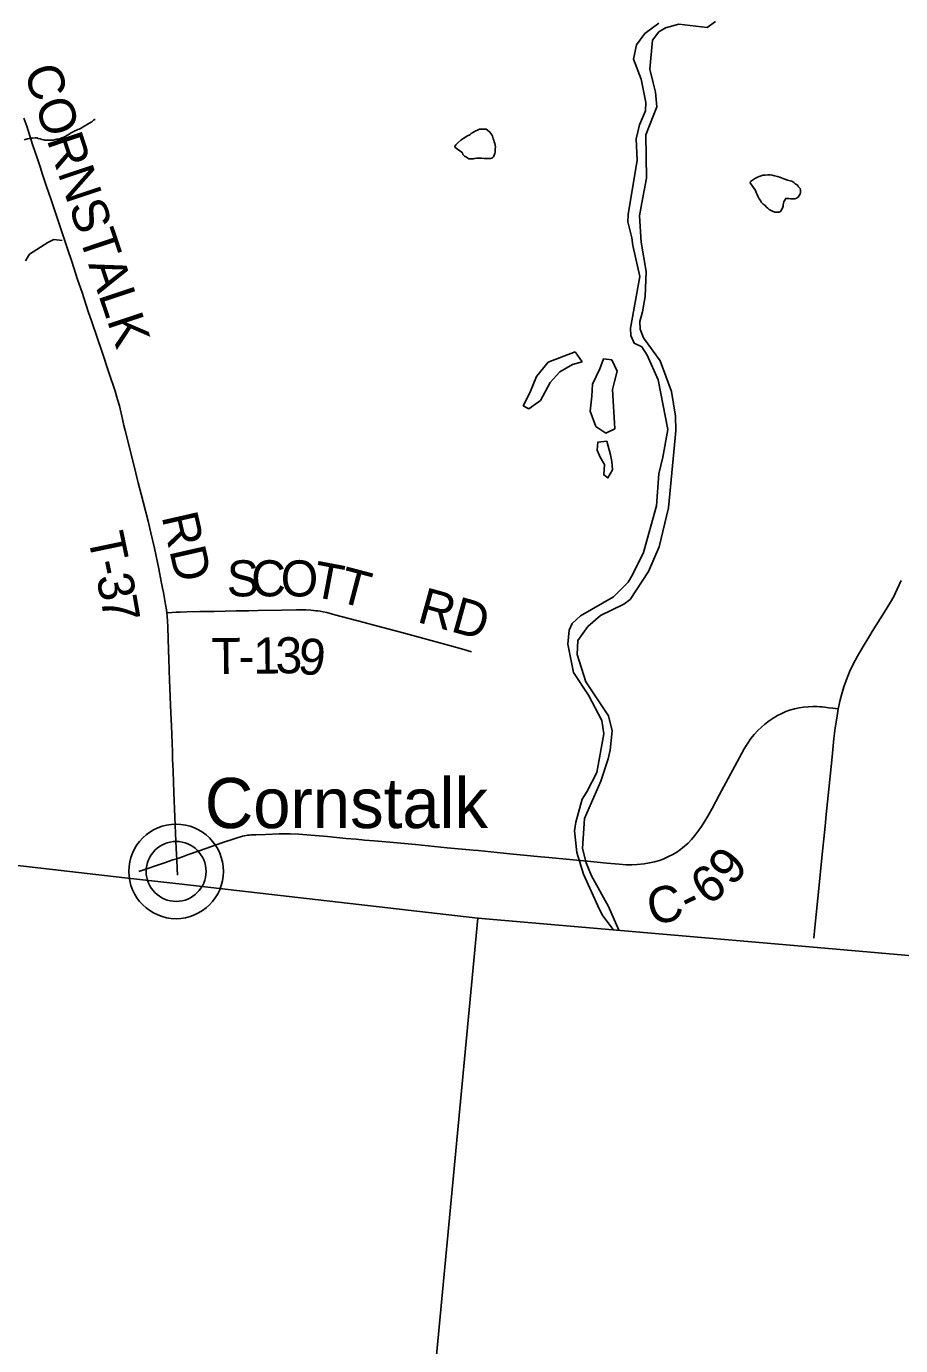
# Model space of a CAD drawing. Extents: x 1410790 to 1770854, y 448063 to 770588.
# Drawn here: x 1548426 to 1555694, y 571428 to 582392 of the extents above; entities that cross this region are included whole.
import ezdxf

# ---------------------------------------------------------------- set-up
doc = ezdxf.new("R2010")
doc.units = 0
for name, color, linetype in [('GM_X_Adjacent_County', 7, 'Continuous'), ('GM_X_County', 7, 'Continuous'), ('GM_X_County_Road', 7, 'Continuous'), ('GM_X_County_Road_Text', 7, 'Continuous'), ('GM_X_Major_River', 7, 'Continuous'), ('GM_X_Minor_Lake', 7, 'Continuous'), ('GM_X_Minor_River', 7, 'Continuous'), ('GM_X_State_Route', 7, 'Continuous'), ('GM_X_Township', 7, 'Continuous'), ('GM_X_Township_Road', 7, 'Continuous'), ('GM_X_Township_Road_Text', 7, 'Continuous'), ('GM_X_Unincorporated', 7, 'Continuous'), ('GM_X_Unincorporated_Location', 7, 'Continuous'), ('GM_X_Unincorporated_Text', 7, 'Continuous')]:
    doc.layers.add(name, color=color, linetype=linetype)

msp = doc.modelspace()

# ---------------------------------------------------------------- linework, layer by layer
at = {"layer": 'GM_X_Adjacent_County'}
for points in [[(1546403, 575642), (1549246, 575317), (1549694, 575266), (1552180, 574981), (1551567, 568507), (1551312, 565815), (1551044, 562988), (1549909, 549765)], [(1549909, 549765), (1551044, 562988), (1551312, 565815), (1551567, 568507), (1552180, 574981), (1554999, 574736), (1559309, 574361), (1567480, 573618), (1572928, 573040), (1578513, 572449), (1579838, 572308), (1580857, 572200), (1588468, 571492), (1591507, 571209), (1594558, 570925), (1600110, 570408)]]:
    msp.add_lwpolyline(points, dxfattribs=at)
at = {"layer": 'GM_X_County'}
msp.add_lwpolyline([(1546403, 575642), (1549246, 575317), (1549694, 575266), (1552180, 574981), (1554999, 574736), (1559309, 574361), (1567480, 573618), (1572928, 573040), (1578513, 572449), (1579838, 572308), (1580857, 572200), (1588468, 571492), (1591507, 571209), (1594558, 570925), (1600110, 570408)], dxfattribs=at)
at = {"layer": 'GM_X_County_Road'}
for points in [[(1552182, 575542), (1552446, 575516), (1552704, 575490), (1552769, 575484), (1552913, 575470), (1553092, 575453), (1553252, 575438), (1553354, 575428), (1553412, 575425), (1553458, 575424), (1553504, 575426), (1553562, 575433), (1553607, 575440), (1553648, 575449), (1553689, 575461), (1553726, 575475), (1553764, 575492), (1553799, 575510), (1553832, 575530), (1553865, 575552), (1553898, 575578), (1553927, 575604), (1553956, 575635), (1553984, 575667), (1554017, 575711), (1554039, 575743), (1554060, 575777), (1554090, 575827), (1554101, 575848), (1554126, 575893), (1554185, 576003), (1554353, 576315), (1554394, 576387), (1554423, 576434), (1554449, 576473), (1554476, 576506), (1554507, 576541), (1554536, 576568), (1554566, 576594), (1554600, 576620), (1554633, 576642), (1554670, 576664), (1554705, 576682), (1554738, 576697), (1554769, 576708), (1554811, 576720), (1554850, 576728), (1554885, 576734), (1554925, 576738), (1554964, 576740), (1555001, 576739), (1555023, 576737), (1555042, 576736), (1555064, 576733), (1555093, 576730), (1555130, 576725), (1555175, 576719)], [(1549676, 575475), (1549723, 575491), (1549766, 575506), (1549871, 575543), (1550051, 575606), (1550163, 575644), (1550186, 575652), (1550207, 575657), (1550223, 575662), (1550239, 575665), (1550265, 575669), (1550281, 575671), (1550295, 575672), (1550334, 575674), (1550413, 575677), (1550528, 575681), (1550620, 575681), (1550692, 575678), (1550758, 575674), (1550928, 575658), (1551081, 575643), (1551169, 575636), (1551238, 575630), (1551316, 575624), (1551447, 575612), (1551662, 575592), (1551923, 575565), (1552139, 575546), (1552182, 575542)], [(1549360, 575367), (1549574, 575441), (1549644, 575465), (1549676, 575475)]]:
    msp.add_lwpolyline(points, dxfattribs=at)
at = {"layer": 'GM_X_Major_River'}
for points in [[(1553684, 582420), (1553567, 582333), (1553499, 582240), (1553472, 582120), (1553538, 581954), (1553576, 581759), (1553572, 581690), (1553523, 581573), (1553495, 581459), (1553503, 581281), (1553430, 580829), (1553427, 580769), (1553458, 580635), (1553468, 580571), (1553527, 580313), (1553448, 579883), (1553451, 579823)], [(1554154, 582434), (1554086, 582383), (1553850, 582411), (1553739, 582381), (1553684, 582346), (1553632, 582279), (1553610, 582037), (1553636, 581922), (1553656, 581847), (1553667, 581724), (1553576, 581490), (1553580, 581132), (1553543, 580926), (1553522, 580819), (1553537, 580599), (1553578, 580356), (1553571, 580147), (1553548, 580021), (1553526, 579939), (1553529, 579877), (1553555, 579804), (1553695, 579614), (1553788, 579357), (1553823, 579154), (1553824, 579035), (1553819, 578973), (1553763, 578390), (1553686, 578067)], [(1553451, 579823), (1553478, 579760), (1553541, 579730), (1553588, 579661), (1553679, 579456), (1553758, 579041), (1553717, 578811), (1553683, 578673), (1553665, 578408), (1553556, 578020), (1553465, 577835), (1553430, 577773), (1553307, 577652), (1553032, 577492), (1552964, 577429), (1552939, 577373), (1552928, 577259), (1552975, 577021), (1553099, 576833), (1553209, 576622), (1553226, 576513), (1553167, 576191), (1553085, 576031), (1553047, 575969), (1552993, 575778), (1552983, 575706), (1553003, 575525), (1553057, 575345), (1553191, 575052), (1553218, 574999), (1553303, 574885)], [(1553686, 578067), (1553599, 577862), (1553445, 577629), (1553394, 577590), (1553199, 577496), (1553094, 577404), (1553009, 577289), (1553005, 577173), (1553076, 576944), (1553266, 576661), (1553297, 576538), (1553279, 576376), (1553262, 576304), (1553201, 576118), (1553066, 575810), (1553050, 575560), (1553079, 575440), (1553123, 575333), (1553265, 575077), (1553351, 574881)]]:
    msp.add_lwpolyline(points, dxfattribs=at)
at = {"layer": 'GM_X_Minor_Lake'}
for points in [[(1551987, 581388), (1551989, 581394), (1551995, 581408), (1552014, 581426), (1552038, 581446), (1552064, 581464), (1552094, 581482), (1552112, 581492), (1552124, 581501), (1552163, 581523), (1552175, 581529), (1552193, 581539), (1552217, 581539), (1552233, 581537), (1552247, 581537), (1552259, 581531), (1552279, 581514), (1552287, 581502), (1552295, 581492), (1552301, 581480), (1552305, 581470), (1552307, 581458), (1552311, 581446), (1552315, 581432), (1552321, 581418), (1552325, 581392), (1552324, 581374), (1552322, 581360), (1552322, 581348), (1552320, 581337), (1552316, 581323), (1552308, 581309), (1552302, 581299), (1552284, 581294), (1552256, 581294), (1552232, 581294), (1552209, 581296), (1552185, 581296), (1552169, 581296), (1552153, 581295), (1552143, 581293), (1552131, 581291), (1552119, 581291), (1552105, 581293), (1552093, 581299), (1552079, 581307), (1552069, 581315), (1552055, 581329), (1552051, 581341), (1551987, 581388)], [(1554443, 581091), (1554447, 581103), (1554487, 581131), (1554503, 581139), (1554519, 581145), (1554535, 581151), (1554549, 581155), (1554567, 581157), (1554590, 581159), (1554608, 581158), (1554626, 581156), (1554646, 581150), (1554670, 581146), (1554690, 581138), (1554708, 581132), (1554730, 581123), (1554752, 581115), (1554774, 581109), (1554790, 581105), (1554806, 581095), (1554818, 581085), (1554828, 581077), (1554838, 581070), (1554844, 581060), (1554858, 581046), (1554862, 581032), (1554862, 581012), (1554858, 581000), (1554851, 580986), (1554841, 580974), (1554823, 580962), (1554813, 580960), (1554803, 580960), (1554793, 580960), (1554781, 580958), (1554763, 580961), (1554749, 580963), (1554739, 580963), (1554723, 580935), (1554720, 580923), (1554716, 580909), (1554716, 580899), (1554712, 580881), (1554704, 580867), (1554696, 580855), (1554680, 580849), (1554670, 580847), (1554650, 580849), (1554634, 580855), (1554618, 580863), (1554602, 580871), (1554590, 580882), (1554578, 580890), (1554568, 580904), (1554550, 580916), (1554538, 580930), (1554528, 580944), (1554518, 580958), (1554510, 580976), (1554502, 580995), (1554494, 581013), (1554488, 581029), (1554443, 581091)], [(1552989, 579688), (1552764, 579603), (1552668, 579483), (1552611, 579348), (1552556, 579239), (1552604, 579214), (1552699, 579282), (1552781, 579432), (1552861, 579521), (1552966, 579582), (1553045, 579605)], [(1553045, 579605), (1552989, 579688)], [(1553319, 579048), (1553243, 579012), (1553160, 579068), (1553114, 579194), (1553127, 579320), (1553131, 579418), (1553194, 579545), (1553224, 579630), (1553292, 579621), (1553336, 579526), (1553316, 579440), (1553298, 579374)], [(1553319, 579048), (1553298, 579374)], [(1553251, 578946), (1553177, 578937), (1553171, 578869), (1553196, 578813), (1553233, 578750), (1553227, 578665), (1553261, 578639), (1553298, 578708), (1553294, 578776), (1553283, 578831)], [(1553283, 578831), (1553251, 578946)]]:
    msp.add_lwpolyline(points, dxfattribs=at)
at = {"layer": 'GM_X_Minor_River'}
for points in [[(1548408, 581450), (1548436, 581458), (1548450, 581460), (1548462, 581463), (1548476, 581463), (1548498, 581465), (1548513, 581465), (1548525, 581461), (1548541, 581457), (1548555, 581453), (1548571, 581449), (1548581, 581447), (1548595, 581446), (1548617, 581446), (1548631, 581448), (1548649, 581448), (1548665, 581452), (1548677, 581454), (1548687, 581454), (1548709, 581460), (1548721, 581466), (1548737, 581472), (1548754, 581481), (1548768, 581489), (1548782, 581497), (1548798, 581507), (1548814, 581517), (1548828, 581525), (1548842, 581531), (1548854, 581535), (1548866, 581539), (1548883, 581547), (1548897, 581559), (1548945, 581586), (1548959, 581594), (1548971, 581600), (1548985, 581612), (1548995, 581618), (1548997, 581618)], [(1548419, 580443), (1548452, 580498), (1548604, 580595), (1548655, 580620), (1548725, 580614)]]:
    msp.add_lwpolyline(points, dxfattribs=at)
at = {"layer": 'GM_X_State_Route'}
for points in [[(1555458, 577362), (1555558, 577522), (1555609, 577606), (1555636, 577655), (1555666, 577716), (1555699, 577788)], [(1554972, 574815), (1554981, 574904), (1555016, 575254), (1555035, 575453), (1555046, 575561), (1555054, 575641), (1555065, 575744), (1555075, 575841), (1555097, 576053), (1555125, 576321), (1555139, 576474), (1555150, 576562), (1555162, 576644), (1555175, 576719), (1555178, 576731), (1555191, 576795), (1555204, 576846), (1555222, 576903), (1555240, 576956), (1555259, 577005), (1555268, 577027), (1555278, 577047), (1555284, 577060), (1555299, 577092), (1555335, 577158), (1555373, 577224), (1555438, 577330), (1555458, 577362)]]:
    msp.add_lwpolyline(points, dxfattribs=at)
at = {"layer": 'GM_X_Township'}
msp.add_lwpolyline([(1559309, 574361), (1554999, 574736), (1552180, 574981), (1549694, 575266), (1549246, 575317), (1546403, 575642)], dxfattribs=at)
at = {"layer": 'GM_X_Township_Road'}
for points in [[(1549593, 577517), (1549590, 577542), (1549583, 577588), (1549571, 577655), (1549565, 577687), (1549558, 577723), (1549548, 577778), (1549527, 577884), (1549490, 578057), (1549462, 578182), (1549438, 578281), (1549397, 578440), (1549380, 578505), (1549356, 578599), (1549317, 578760), (1549247, 579034), (1549237, 579075), (1549225, 579128), (1549199, 579239), (1549184, 579292), (1549163, 579361), (1549112, 579517), (1549056, 579685), (1548971, 579937), (1548941, 580024), (1548890, 580180), (1548852, 580288), (1548804, 580439), (1548772, 580534), (1548726, 580668), (1548701, 580742), (1548674, 580826), (1548629, 580960), (1548594, 581062), (1548561, 581162), (1548540, 581224), (1548518, 581292), (1548478, 581411), (1548454, 581484), (1548429, 581562), (1548406, 581630)], [(1549593, 577517), (1549638, 577522), (1549672, 577524), (1549704, 577525), (1549760, 577527), (1549868, 577528), (1549987, 577530), (1550170, 577535), (1550275, 577536), (1550354, 577537), (1550551, 577541), (1550672, 577543), (1550712, 577543), (1550748, 577542), (1550790, 577540), (1550812, 577539), (1550833, 577536), (1550850, 577534), (1550869, 577531), (1550892, 577526), (1550923, 577520), (1550990, 577503), (1551234, 577438), (1551338, 577410), (1551547, 577354), (1551700, 577313), (1551943, 577246), (1552063, 577213), (1552126, 577195)], [(1549676, 575475), (1549673, 575508), (1549669, 575620), (1549661, 575820), (1549653, 576026), (1549646, 576203), (1549642, 576301), (1549640, 576364), (1549635, 576508), (1549632, 576580), (1549628, 576685), (1549622, 576819), (1549619, 576895), (1549617, 576957), (1549611, 577134), (1549608, 577209), (1549601, 577398), (1549598, 577454), (1549593, 577517)], [(1549683, 575339), (1549681, 575397), (1549676, 575463), (1549676, 575475)]]:
    msp.add_lwpolyline(points, dxfattribs=at)
at = {"layer": 'GM_X_Unincorporated'}
for radius in [393, 249]:
    msp.add_circle((1549671, 575369), radius, dxfattribs=at)
at = {"layer": 'GM_X_Unincorporated_Location'}
msp.add_line((1549671, 575369), (1549671, 575369), dxfattribs=at)

# ---------------------------------------------------------------- texts
at = {"layer": 'GM_X_County_Road_Text'}
for s, rotation, p in [('9', 48.7477, (1554293, 575236)), ('6', 35.6806, (1554089, 575079)), ('C', 13.1181, (1553625, 574917)), ('-', 26.1925, (1553933, 574998))]:
    msp.add_text(s, height=300, rotation=rotation, dxfattribs=at).set_placement(p)
at = {"layer": 'GM_X_Township_Road_Text'}
for s, rotation, p in [('CORNSTALK', 288.4704, (1548402, 582023)), ('RD', 282.8473, (1549549, 578320)), ('T', 281.7957, (1548934, 578157)), ('S', 359.9857, (1550092, 577655)), ('C', 359.9863, (1550294, 577655)), ('O', 359.7869, (1550540, 577655)), ('3', 281.659, (1549005, 577817)), ('-', 281.7761, (1548980, 577938)), ('T', 349.349, (1550790, 577656)), ('T', 345.2736, (1551005, 577615)), ('7', 279.9264, (1549042, 577639)), ('RD', 344.5284, (1551665, 577444)), ('T', 0.6343, (1549966, 577008)), ('1', 0.6422, (1550314, 577012)), ('3', 0.6509, (1550498, 577014)), ('9', 353.7245, (1550674, 577016)), ('-', 0.6323, (1550190, 577010))]:
    msp.add_text(s, height=300, rotation=rotation, dxfattribs=at).set_placement(p)
at = {"layer": 'GM_X_Unincorporated_Text'}
msp.add_text('Cornstalk', height=417, rotation=0, dxfattribs=at).set_placement((1549909, 575729))

doc.saveas('drawing.dxf')
